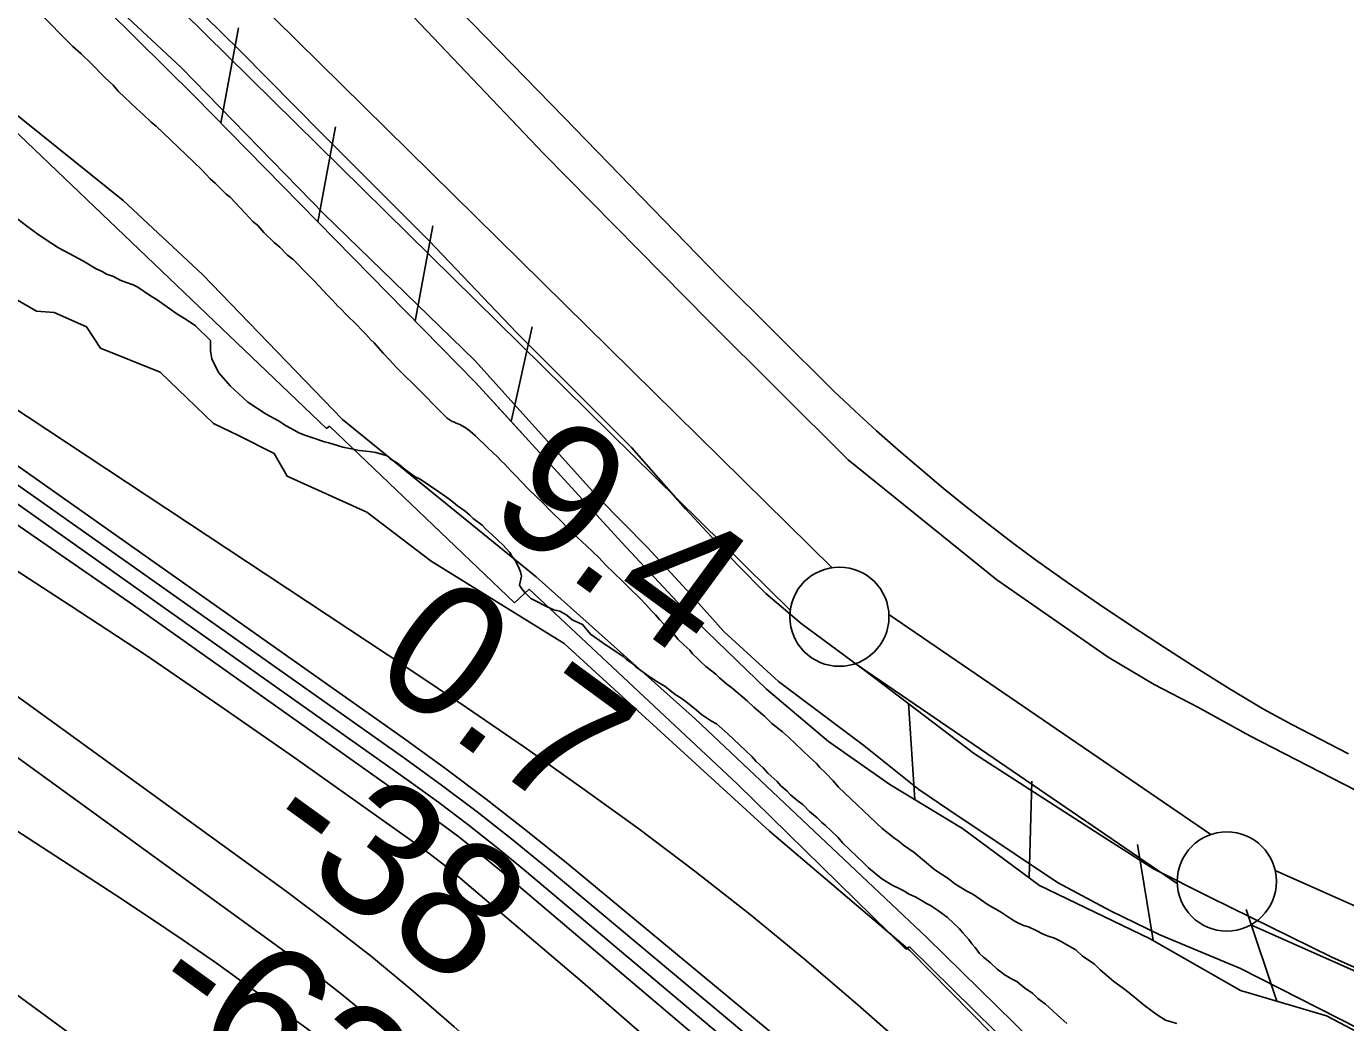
# Model space of a CAD drawing. Extents: x 3704301 to 3742427, y 506229 to 532009.
# Drawn here: x 3727772 to 3728437, y 519517 to 520020 of the extents above; entities that cross this region are included whole.
import ezdxf

# ---------------------------------------------------------------- set-up
doc = ezdxf.new("R2010")
doc.units = 0
for name, color, linetype in [('V-FLOD-BASE', 7, 'Continuous'), ('V-LEVE-TOET', 7, 'Continuous'), ('V-RAIL-TRAK', 7, 'Continuous'), ('V-RIVR-EDGE', 7, 'Continuous'), ('V-RIVR-RANG', 7, 'Continuous'), ('V-ROAD-CNTR', 7, 'Continuous'), ('V-RRAP-FSHR', 7, 'Continuous'), ('V-RRAP-RVMT', 7, 'Continuous'), ('V-SITE-VEGE', 7, 'Continuous'), ('V-SURV-LINE', 7, 'Continuous'), ('V-TOPO-DPTH', 7, 'Continuous'), ('V-TOPO-MAJR', 7, 'Continuous'), ('V-TOPO-MINR', 7, 'Continuous'), ('V-TOPO-WATR', 7, 'Continuous')]:
    doc.layers.add(name, color=color, linetype=linetype)

msp = doc.modelspace()

# ---------------------------------------------------------------- linework, layer by layer
at = {"layer": 'V-FLOD-BASE'}
msp.add_lwpolyline([(3727834.17, 520052.21), (3727879.69, 520007.26), (3727921.05, 519965.48), (3727974.97, 519911.46), (3728019.17, 519865.11), (3728077, 519807.37), (3728104.19, 519776.42), (3728130.5, 519748.17), (3728144.75, 519733.8), (3728162.57, 519718.7), (3728195.32, 519694.42), (3728250.03, 519652.96), (3728315.66, 519610.68), (3728340.3, 519594.92), (3728368.72, 519580.63), (3728430.24, 519550.51), (3728497.76, 519520.27)], dxfattribs=at)
at = {"layer": 'V-LEVE-TOET'}
for points in [[(3728473.16, 519618.69), (3728436.23, 519637.66), (3728411.98, 519650.13), (3728388.83, 519662.08), (3728362.63, 519676.41), (3728340.58, 519687.85), (3728317.38, 519701.7), (3728261.19, 519740.61), (3728186.23, 519801.1), (3728115.95, 519870.96), (3728032.79, 519955.47), (3727954.03, 520038.19), (3727881.07, 520117.51), (3727793.23, 520204.08), (3727698.19, 520296.19), (3727605.34, 520387.27), (3727523.95, 520466.11), (3727447.85, 520540.18), (3727358.03, 520630.25), (3727262.05, 520727.24), (3727177.36, 520807.36), (3727079.32, 520899.4), (3726995.6, 520984.71)], [(3727746.91, 520094.91), (3727849.94, 519998.91), (3727921.96, 519925.01), (3727998.05, 519851.21), (3728060.43, 519781.98), (3728084.98, 519757), (3728106.51, 519733.57), (3728123.57, 519714.67), (3728151.13, 519689.48), (3728194.1, 519657.06), (3728221.85, 519634.88), (3728237.07, 519624.64), (3728270.55, 519602.32), (3728291.85, 519588.14), (3728318.59, 519573.83), (3728343.38, 519561.64), (3728384.07, 519544.67), (3728473.08, 519499.49)]]:
    msp.add_lwpolyline(points, dxfattribs=at)
at = {"layer": 'V-RAIL-TRAK'}
msp.add_lwpolyline([(3728438.64, 519653.01), (3728424.23, 519660.27), (3728409.93, 519667.73), (3728395.73, 519675.4), (3728378.94, 519685.57), (3728362.26, 519695.94), (3728345.71, 519706.5), (3728329.28, 519717.25), (3728312.98, 519728.2), (3728296.8, 519739.33), (3728280.76, 519750.66), (3728268.91, 519759.48), (3728257.2, 519768.46), (3728245.61, 519777.61), (3728234.15, 519786.93), (3728222.82, 519796.4), (3728211.62, 519806.04), (3728200.57, 519815.83), (3728189.65, 519825.77), (3728178.88, 519835.87), (3728121.41, 519893.01), (3728042.86, 519973.85), (3727950.62, 520068.69)], dxfattribs=at)
at = {"layer": 'V-RIVR-EDGE'}
msp.add_lwpolyline([(3728453.3, 519326.87), (3728391.01, 519384.06), (3728345.48, 519423.79), (3728279.01, 519491.19), (3728217.34, 519553.78), (3728146.65, 519613.99), (3728043.02, 519708.49), (3727975.89, 519750.08), (3727943.53, 519774.78), (3727903.36, 519792.89), (3727896.78, 519804.31), (3727878.79, 519813.36), (3727866.2, 519819.39), (3727839.25, 519845.27), (3727809.26, 519857.35), (3727802.09, 519868.18), (3727785.9, 519875.42), (3727776.89, 519876.04), (3727689.37, 519926.69)], dxfattribs=at)
at = {"layer": 'V-ROAD-CNTR'}
msp.add_arc((3790084.52, 600976.07), 101556.73, 231.7414408, 232.9282714, dxfattribs=at)
at = {"layer": 'V-RRAP-FSHR'}
for p, q in [((3727869.83, 519970.92), (3727878.74, 520018.93)), ((3727918.88, 519920.98), (3727927.79, 519969)), ((3727967.93, 519871.05), (3727976.84, 519919.06)), ((3728016.32, 519820.48), (3728026.87, 519868.15)), ((3728219.87, 519629.82), (3728216.65, 519678.55)), ((3728277.6, 519590.36), (3728278.85, 519639.18)), ((3728340.08, 519559.03), (3728332.16, 519607.22)), ((3728402.5, 519528.21), (3728387, 519574.51))]:
    msp.add_line(p, q, dxfattribs=at)
for points in [[(3726888.32, 520924.45), (3726991.77, 520828.67), (3727134.17, 520692.17), (3727294.8, 520531.17), (3727512.42, 520322.55), (3727679.25, 520159.68), (3727856.76, 519984.23), (3727998.27, 519840.16), (3728072.03, 519759.72), (3728104.94, 519724.28), (3728145.04, 519685.61), (3728176.29, 519659.17), (3728207.25, 519637.47), (3728243.95, 519615.23), (3728282.7, 519586.59), (3728338.6, 519559.75), (3728384.03, 519533.67), (3728427.48, 519520.81), (3728518.31, 519473.12)], [(3727490.49, 520343.57), (3727512.42, 520322.55), (3727679.25, 520159.68), (3727856.76, 519984.23), (3727998.27, 519840.16), (3728022.55, 519813.68)], [(3727595.29, 520123.78), (3727679.51, 520050.05), (3727737.21, 519998.73), (3727820.57, 519931.85), (3727860.64, 519894.52), (3727931.17, 519821.43), (3728028.95, 519742.11), (3728109.09, 519670.57), (3728226.11, 519560.14), (3728375.18, 519413.95)], [(3728167.78, 519666.37), (3728176.29, 519659.17), (3728207.25, 519637.47), (3728243.95, 519615.23), (3728282.7, 519586.59), (3728338.6, 519559.75), (3728384.03, 519533.67), (3728427.48, 519520.81), (3728518.31, 519473.12), (3728612.74, 519434.97), (3728680.51, 519404.14), (3728731.14, 519382.53), (3728765.74, 519360.13), (3728788.66, 519345.9), (3728811.92, 519327.73), (3728848.98, 519302.05), (3728871.88, 519282.06), (3728878.77, 519274.33)]]:
    msp.add_lwpolyline(points, dxfattribs=at)
at = {"layer": 'V-RRAP-RVMT'}
for p, q in [((3727923.25, 519816.99), (3727733.95, 519997.47)), ((3727924.68, 519818.16), (3727923.25, 519816.99)), ((3728018.05, 519729.06), (3727924.68, 519818.16)), ((3728025.37, 519735.88), (3728018.05, 519729.06)), ((3728130.45, 519637.7), (3728025.37, 519735.88)), ((3728215.26, 519554.46), (3728130.45, 519637.7)), ((3728217.1, 519555.68), (3728215.26, 519554.46)), ((3728351.44, 519423.85), (3728217.1, 519555.68))]:
    msp.add_line(p, q, dxfattribs=at)
at = {"layer": 'V-SITE-VEGE'}
for points in [[(3727780.49, 520024.41), (3727792.75, 520011.94), (3727795.25, 520009.55), (3727799.42, 520005.85), (3727804.7, 520000.82), (3727811.39, 519993.92), (3727815.56, 519989.95), (3727818.36, 519986.76), (3727827.54, 519978.01), (3727830.59, 519975.37)], [(3727830.59, 519975.37), (3727834.76, 519971.4), (3727837.26, 519969.29), (3727855.9, 519951.54), (3727860.34, 519947.3), (3727864.53, 519942.78), (3727867.03, 519940.67), (3727869.81, 519937.75), (3727872.6, 519935.1), (3727874.54, 519933.52), (3727882.35, 519925.29), (3727885.98, 519921.3), (3727888.47, 519919.19), (3727891.54, 519915.73), (3727896.83, 519910.7), (3727899.6, 519908.32), (3727903.5, 519904.34), (3727906.27, 519902.23), (3727914.63, 519893.74), (3727916.85, 519891.62), (3727923.83, 519883.92), (3727926.06, 519881.8), (3727928.85, 519878.61), (3727930.52, 519877.02), (3727933.03, 519874.36), (3727938.59, 519869.06), (3727940.83, 519866.67), (3727943.05, 519864.55), (3727945.57, 519861.63), (3727947.24, 519860.04), (3727949.47, 519857.65), (3727951.71, 519854.98), (3727955.33, 519851.27), (3727958.12, 519848.08), (3727962.02, 519844.1), (3727967.59, 519838.8), (3727970.38, 519835.88), (3727972.6, 519833.76), (3727977.62, 519828.45), (3727984.02, 519822.08), (3727986.51, 519820.51), (3727987.46, 519820.27), (3727988.57, 519819.61), (3727990.35, 519818.98), (3727993.1, 519817.42), (3727995.59, 519815.57), (3727998.37, 519813.2), (3728004.77, 519807.1), (3728009.49, 519802.6), (3728011.45, 519800.48), (3728013.12, 519798.89), (3728015.91, 519795.7), (3728018.42, 519793.31), (3728025.1, 519786.41), (3728032.33, 519779.52), (3728036.24, 519775.27), (3728041.8, 519769.97), (3728046.55, 519764.92), (3728049.89, 519761.75), (3728054.33, 519757.78), (3728060.45, 519751.95), (3728064.08, 519747.97), (3728072.42, 519740.02), (3728075.76, 519736.57), (3728081.6, 519731.01), (3728084.12, 519728.35), (3728087.19, 519724.89), (3728089.14, 519723.04), (3728091.09, 519720.64), (3728095.84, 519715.6), (3728098.62, 519712.95), (3728100.3, 519710.82), (3728103.36, 519707.9), (3728106.41, 519705.26), (3728107.82, 519703.39), (3728110.32, 519701.01), (3728111.72, 519699.41), (3728114.49, 519697.03), (3728119.48, 519693.08), (3728121.43, 519691.23), (3728125.03, 519688.05), (3728127.52, 519686.21), (3728135.29, 519679.61), (3728138.63, 519676.43), (3728144.18, 519671.68), (3728147.79, 519668.23), (3728153.06, 519664.01), (3728156.11, 519661.37), (3728166.68, 519651.31), (3728170.29, 519648.13), (3728171.97, 519646), (3728174.75, 519643.35), (3728178.66, 519639.37), (3728181.45, 519636.18), (3728203.42, 519615.26), (3728209.79, 519610.25), (3728211.73, 519608.94), (3728214.22, 519606.83), (3728219.48, 519603.15), (3728230.01, 519594.44), (3728237.19, 519589.73)], [(3727899.02, 519820.82), (3727892.69, 519824.2), (3727883.58, 519830.23), (3727881.08, 519832.34), (3727874.68, 519838.43), (3727868.81, 519845.08), (3727867.39, 519847.77), (3727865.38, 519852.06), (3727864.74, 519856.12), (3727864.62, 519861.28), (3727857.1, 519868.71), (3727852.4, 519871.85), (3727847.72, 519874.73), (3727837.76, 519881.82), (3727833.9, 519884.17), (3727828.1, 519888.1), (3727825.62, 519889.4), (3727821.79, 519890.67), (3727819.05, 519891.68), (3727815.75, 519893.51), (3727812.18, 519894.78), (3727809.98, 519896.08), (3727806.96, 519897.36), (3727800.61, 519901.29), (3727797.86, 519902.85), (3727793.73, 519904.92), (3727787.95, 519908.04), (3727784.64, 519910.14), (3727778.29, 519914.33), (3727771.92, 519919.06), (3727767.49, 519922.48)], [(3728252.5, 519552.34), (3728250.26, 519555.27), (3728248.58, 519557.13), (3728247.17, 519559.27), (3728244.1, 519562.73), (3728242.15, 519564.85), (3728236.3, 519570.42), (3728231.87, 519573.84), (3728227.73, 519576.45), (3728225.81, 519577.49), (3728222.77, 519579.32), (3728220.3, 519580.62), (3728217, 519582.17), (3728213.97, 519584), (3728212.04, 519585.04), (3728208.74, 519586.59), (3728203.23, 519589.98), (3728196.57, 519595.53), (3728193.79, 519598.17), (3728183.5, 519607.98), (3728180.98, 519610.9), (3728174.58, 519617), (3728172.92, 519618.32), (3728170.69, 519620.71), (3728166.81, 519623.87), (3728163.46, 519627.32), (3728160.97, 519629.16), (3728157.09, 519632.33), (3728155.42, 519634.19), (3728152.36, 519636.83), (3728150.41, 519638.96), (3728147.36, 519641.6), (3728145.69, 519643.19), (3728143.45, 519645.85), (3728139.84, 519649.02), (3728137.6, 519651.68), (3728125.64, 519663.07), (3728119.82, 519668.09), (3728117.34, 519669.39), (3728112.37, 519672.8), (3728109.59, 519675.18), (3728104.6, 519679.14), (3728102.12, 519680.98), (3728099.08, 519682.8), (3728093.82, 519687.02), (3728090.23, 519689.11), (3728085.82, 519691.99), (3728081.67, 519694.88), (3728079.18, 519696.72), (3728077.23, 519698.57), (3728074.47, 519700.41), (3728072.8, 519701.99), (3728062.58, 519708.81), (3728056.23, 519713.27), (3728052.3, 519718.2), (3728047.08, 519720.52), (3728044.45, 519722.9), (3728040.87, 519724.85), (3728037.86, 519725.59), (3728034.15, 519727.27), (3728027.96, 519730.38), (3728026.18, 519731.29), (3728023.12, 519734.2), (3728021.71, 519736.07), (3728020.58, 519737.94), (3728021.55, 519742.58), (3728020.96, 519744.74), (3728020.08, 519747.17), (3728018.37, 519750.39), (3728016.69, 519752.52), (3728015.56, 519754.39), (3728012.21, 519758.11), (3728006.65, 519763.41), (3728003.31, 519766.32), (3728001.64, 519768.18), (3727997.21, 519771.6), (3727995.54, 519773.19), (3727993.04, 519775.3), (3727989.18, 519777.93), (3727985.3, 519781.09), (3727979.77, 519785.03), (3727970.38, 519791.32), (3727967.9, 519792.62), (3727962.37, 519796.56), (3727959.59, 519798.94), (3727957.66, 519800.25), (3727955.46, 519801.55), (3727953.79, 519803.14), (3727948.04, 519804.9), (3727944.77, 519805.37), (3727939.6, 519805.79), (3727936.59, 519806.53), (3727931.4, 519807.49), (3727924.29, 519809.76), (3727922.1, 519810.25), (3727915.25, 519812.53), (3727912.24, 519813.54), (3727909.22, 519814.83), (3727907.29, 519815.86), (3727902.89, 519818.2), (3727899.02, 519820.82)], [(3728237.19, 519589.73), (3728239.97, 519587.35), (3728246.03, 519583.69), (3728249.06, 519582.14), (3728256.79, 519576.89), (3728263.13, 519573.24), (3728268.65, 519569.58), (3728270.86, 519568.27), (3728274.71, 519566.46), (3728277.17, 519565.71), (3728281.02, 519563.9), (3728284.59, 519562.08), (3728287.06, 519561.06), (3728290.35, 519560.05), (3728293.37, 519558.49), (3728298.06, 519555.89), (3728301.09, 519554.06), (3728304.43, 519550.89), (3728306.35, 519549.85), (3728310.5, 519546.96), (3728313.29, 519544.04), (3728316.62, 519541.13), (3728320.22, 519538.23), (3728324.37, 519535.07), (3728327.97, 519532.44), (3728335.73, 519526.11), (3728342.1, 519521.38), (3728346.23, 519518.76), (3728351.98, 519517)], [(3728296.56, 519517.01), (3728293.51, 519519.65), (3728285.73, 519526.79), (3728281.85, 519529.69), (3728279.35, 519532.07), (3728275.2, 519534.96), (3728271.32, 519538.12), (3728268.3, 519539.68), (3728264.98, 519541.77), (3728263.32, 519543.09), (3728261.39, 519544.4), (3728258.05, 519547.58), (3728254.45, 519550.48), (3728252.5, 519552.34)]]:
    msp.add_lwpolyline(points, dxfattribs=at)
at = {"layer": 'V-SURV-LINE'}
for points in [[(3726952.56, 520953.54), (3728178.11, 519746.76)], [(3728157.07, 519725.38), (3726931.52, 520932.16)], [(3728206.77, 519723.18), (3728369.17, 519612.27)], [(3728352.25, 519587.49), (3728189.86, 519698.41)], [(3728401.54, 519594.21), (3728781.91, 519425.15)], [(3728769.74, 519397.74), (3728389.37, 519566.79)]]:
    msp.add_lwpolyline(points, dxfattribs=at)
for centre in [(3728181.82, 519722.06), (3728377.2, 519588.62)]:
    msp.add_circle(centre, 25, dxfattribs=at)
at = {"layer": 'V-TOPO-DPTH'}
for points in [[(3728689.6, 518862.35), (3728673.13, 518879.14), (3728656.6, 518895.86), (3728639.94, 518912.46), (3728623.22, 518928.99), (3728524.36, 519025.98), (3728457.69, 519090.45), (3728390.38, 519154.25), (3728322.15, 519217.05), (3728253.29, 519279.19), (3727987.63, 519515.38), (3727966.89, 519533.27), (3727945.81, 519550.73), (3727924.22, 519567.56), (3727902.29, 519583.97), (3727219.94, 520078.63), (3726929.39, 520168.42), (3726842.73, 520195.47), (3726756.18, 520222.86), (3726669.8, 520250.75), (3726583.52, 520278.97), (3726441.39, 520325.92)], [(3726441.39, 520325.92), (3726583.52, 520278.97), (3726669.8, 520250.75), (3726756.18, 520222.86), (3726842.73, 520195.47), (3726929.39, 520168.42), (3727219.94, 520078.63), (3727902.29, 519583.97), (3727924.22, 519567.56), (3727945.81, 519550.73), (3727966.89, 519533.27), (3727987.63, 519515.38), (3728253.29, 519279.19), (3728322.15, 519217.05), (3728390.38, 519154.25), (3728457.69, 519090.45), (3728524.36, 519025.98), (3728623.22, 518928.99), (3728639.94, 518912.46), (3728656.6, 518895.86), (3728673.13, 518879.14), (3728689.6, 518862.35)], [(3727367.36, 520090.72), (3727964.28, 519696.09), (3727993.71, 519676.33), (3728022.95, 519656.29), (3728051.91, 519635.83), (3728080.66, 519615.09), (3728108.98, 519593.77), (3728136.9, 519571.96), (3728164.22, 519549.41), (3728191.14, 519526.36), (3728765.96, 519020.83)], [(3728455.53, 519138.81), (3728402.55, 519192.7), (3728349.6, 519246.62), (3728296.69, 519300.59), (3728243.81, 519354.57), (3728189.47, 519410.09), (3728156.22, 519443.14), (3728122.37, 519475.56), (3728087.65, 519507.04), (3728052.34, 519537.88), (3727990.59, 519590.34), (3727985.66, 519594.41), (3727980.67, 519598.4), (3727975.57, 519602.25), (3727970.41, 519606.02), (3727906.69, 519651.18), (3727869.42, 519677.17), (3727831.89, 519702.77), (3727793.97, 519727.79), (3727755.78, 519752.41), (3727235.23, 520082.38)], [(3727235.23, 520082.38), (3727755.78, 519752.41), (3727793.97, 519727.79), (3727831.89, 519702.77), (3727869.42, 519677.17), (3727906.69, 519651.18), (3727970.41, 519606.02), (3727975.57, 519602.25), (3727980.67, 519598.4), (3727985.66, 519594.41), (3727990.59, 519590.34), (3728052.34, 519537.88), (3728087.65, 519507.04), (3728122.37, 519475.56), (3728156.22, 519443.14), (3728189.47, 519410.09), (3728243.81, 519354.57), (3728296.69, 519300.59), (3728349.6, 519246.62), (3728402.55, 519192.7), (3728455.53, 519138.81)], [(3728469.12, 519181.42), (3728392.56, 519256.62), (3728314.75, 519330.47), (3728235.04, 519402.26), (3728154.08, 519472.7), (3728012.21, 519592.93), (3728001.12, 519602.08), (3727989.88, 519611.03), (3727978.4, 519619.69), (3727966.77, 519628.15), (3727825.85, 519727.82), (3727742.99, 519784.97), (3727659.26, 519840.79), (3727574.25, 519894.61), (3727488.36, 519947.1), (3727252.89, 520087.21)], [(3727252.89, 520087.21), (3727488.36, 519947.1), (3727574.25, 519894.61), (3727659.26, 519840.79), (3727742.99, 519784.97), (3727825.85, 519727.82), (3727966.77, 519628.15), (3727978.4, 519619.69), (3727989.88, 519611.03), (3728001.12, 519602.08), (3728012.21, 519592.93), (3728154.08, 519472.7), (3728235.04, 519402.26), (3728314.75, 519330.47), (3728392.56, 519256.62), (3728469.12, 519181.42)], [(3727369.97, 520050.95), (3727432.01, 520014.77), (3727493.27, 519977.35), (3727553.36, 519938.08), (3727612.67, 519897.57), (3727963.12, 519650.25), (3727981.24, 519637.13), (3727999.13, 519623.72), (3728016.69, 519609.87), (3728034.03, 519595.74), (3728477.97, 519224.69)], [(3728477.97, 519224.69), (3728034.03, 519595.74), (3728016.69, 519609.87), (3727999.13, 519623.72), (3727981.24, 519637.13), (3727963.12, 519650.25), (3727612.67, 519897.57), (3727553.36, 519938.08), (3727493.27, 519977.35), (3727432.01, 520014.77), (3727369.97, 520050.95)]]:
    msp.add_lwpolyline(points, dxfattribs=at)
at = {"layer": 'V-TOPO-MAJR'}
msp.add_lwpolyline([(3728623.03, 518887.75), (3728321.82, 519178.6), (3728258.32, 519239.04), (3728194.24, 519298.87), (3728129.32, 519357.76), (3728063.82, 519416.04), (3727954.45, 519511.96), (3727943.09, 519521.65), (3727931.54, 519531.13), (3727919.74, 519540.28), (3727907.77, 519549.22), (3727698.67, 519700.81), (3727616.25, 519758.68), (3727532.72, 519814.84), (3727447.53, 519868.45), (3727361.23, 519920.36), (3727216.47, 520004.47), (3727201.56, 520012.73), (3727186.45, 520020.59)], dxfattribs=at)
at = {"layer": 'V-TOPO-MINR'}
for points in [[(3728689.6, 518862.35), (3728673.13, 518879.14), (3728656.6, 518895.86), (3728639.94, 518912.46), (3728623.22, 518928.99), (3728524.36, 519025.98), (3728457.69, 519090.45), (3728390.38, 519154.25), (3728322.15, 519217.05), (3728253.29, 519279.19), (3727987.63, 519515.38), (3727966.89, 519533.27), (3727945.81, 519550.73), (3727924.22, 519567.56), (3727902.29, 519583.97), (3727219.94, 520078.63), (3726929.39, 520168.42), (3726842.73, 520195.47), (3726756.18, 520222.86), (3726669.8, 520250.75), (3726583.52, 520278.97), (3726441.39, 520325.92)], [(3728465.89, 518954.83), (3728400.76, 519013.63), (3728334.99, 519071.69), (3728268.25, 519128.65), (3728200.88, 519184.87), (3727899.22, 519432.32), (3727886.71, 519442.42), (3727874.09, 519452.38), (3727861.31, 519462.13), (3727848.42, 519471.75), (3727544.13, 519695.01), (3727479.81, 519740.67), (3727414.59, 519784.97), (3727348.01, 519827.21), (3727280.54, 519868.08), (3727186.39, 519923.13), (3727165.12, 519935.07), (3727143.6, 519946.5), (3727121.68, 519957.17), (3727099.51, 519967.33), (3726819.43, 520089.8)], [(3728506.99, 519174.81), (3728432.9, 519244.01), (3728357.18, 519311.43), (3728280.38, 519377.67), (3728023.1, 519594.31), (3728008.89, 519605.96), (3727994.5, 519617.37), (3727979.82, 519628.41), (3727964.95, 519639.2), (3727738.15, 519799.44), (3727657.23, 519854.98), (3727575.36, 519909.02), (3727492.05, 519960.84), (3727407.79, 520011.16), (3727268.75, 520091.66)], [(3728455.53, 519138.81), (3728402.55, 519192.7), (3728349.6, 519246.62), (3728296.69, 519300.59), (3728243.81, 519354.57), (3728189.47, 519410.09), (3728156.22, 519443.14), (3728122.37, 519475.56), (3728087.65, 519507.04), (3728052.34, 519537.88), (3727990.59, 519590.34), (3727985.66, 519594.41), (3727980.67, 519598.4), (3727975.57, 519602.25), (3727970.41, 519606.02), (3727906.69, 519651.18), (3727869.42, 519677.17), (3727831.89, 519702.77), (3727793.97, 519727.79), (3727755.78, 519752.41), (3727235.23, 520082.38)], [(3728469.12, 519181.42), (3728392.56, 519256.62), (3728314.75, 519330.47), (3728235.04, 519402.26), (3728154.08, 519472.7), (3728012.21, 519592.93), (3728001.12, 519602.08), (3727989.88, 519611.03), (3727978.4, 519619.69), (3727966.77, 519628.15), (3727825.85, 519727.82), (3727742.99, 519784.97), (3727659.26, 519840.79), (3727574.25, 519894.61), (3727488.36, 519947.1), (3727252.89, 520087.21)], [(3728477.97, 519224.69), (3728034.03, 519595.74), (3728016.69, 519609.87), (3727999.13, 519623.72), (3727981.24, 519637.13), (3727963.12, 519650.25), (3727612.67, 519897.57), (3727553.36, 519938.08), (3727493.27, 519977.35), (3727432.01, 520014.77), (3727369.97, 520050.95)], [(3728623, 518868.27), (3727989.62, 519447.87), (3727977.72, 519458.66), (3727965.76, 519469.38), (3727953.71, 519480), (3727941.6, 519490.55), (3727921.06, 519508.29), (3727919.15, 519509.89), (3727917.22, 519511.46), (3727915.25, 519512.98), (3727913.25, 519514.47), (3727884.24, 519535.5), (3727867.63, 519547.35), (3727850.9, 519559.02), (3727834, 519570.44), (3727816.97, 519581.69), (3727181.03, 519994.74), (3727177.49, 519996.92), (3727173.88, 519998.99), (3727170.18, 520000.87), (3727166.42, 520002.64), (3727132.59, 520017.54), (3727111.8, 520026.51)], [(3728713.22, 519043.55), (3728045.02, 519597.24), (3728024.52, 519613.82), (3728003.77, 519630.08), (3727982.65, 519645.85), (3727961.28, 519661.29), (3727488.91, 519994.29), (3727450.97, 520020.07)]]:
    msp.add_lwpolyline(points, dxfattribs=at)
at = {"layer": 'V-TOPO-WATR'}
msp.add_lwpolyline([(3728765.96, 519020.83), (3728191.14, 519526.36), (3728164.22, 519549.41), (3728136.9, 519571.96), (3728108.98, 519593.77), (3728080.66, 519615.09), (3728051.91, 519635.83), (3728022.95, 519656.29), (3727993.71, 519676.33), (3727964.28, 519696.09), (3727367.36, 520090.72)], dxfattribs=at)

# ---------------------------------------------------------------- texts
at = {"layer": 'V-RIVR-RANG'}
for s, rotation, p in [('9.4', 323.73833, (3728002.48, 519773.38)), ('0.7', 323.73833, (3727943.53, 519692.6)), ('-38', 324.01728, (3727886.81, 519609.69)), ('-62', 324.01728, (3727829.14, 519527.99))]:
    msp.add_text(s, height=67, rotation=rotation, dxfattribs=at).set_placement(p)

doc.saveas('drawing.dxf')
